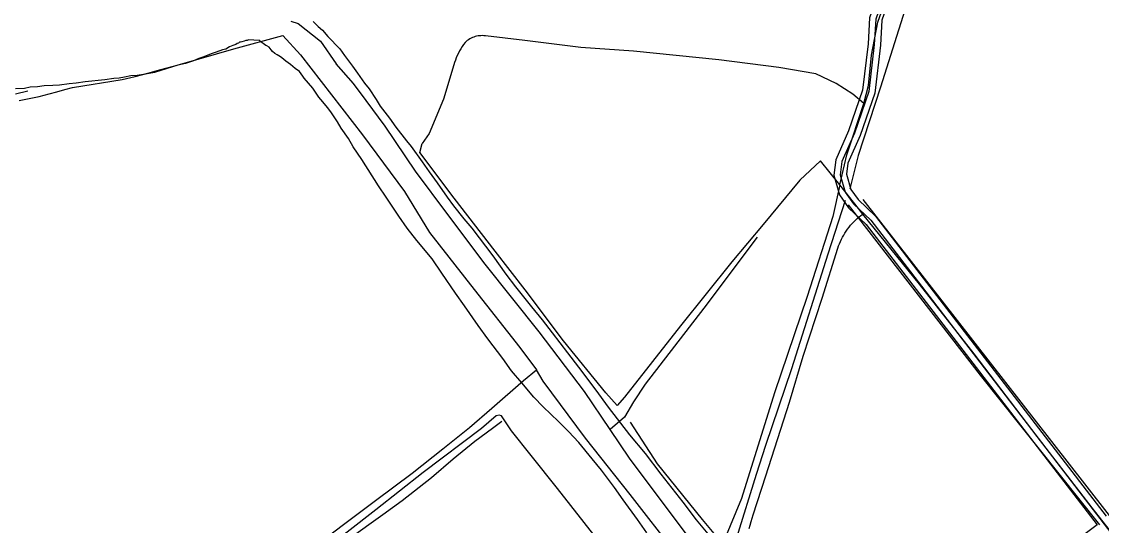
# Model space of a CAD drawing. Extents: x 3324104 to 3361979, y 612876 to 638273.
# Drawn here: x 3334490 to 3337075, y 634801 to 636008 of the extents above; entities that cross this region are included whole.
import ezdxf

# ---------------------------------------------------------------- set-up
doc = ezdxf.new("R2010")
doc.units = 0
for name, color, linetype in [('V-DTCH-CNTR', 7, 'Continuous'), ('V-ROAD-CNTR', 7, 'Continuous'), ('V-SITE-VEGE', 7, 'Continuous'), ('V-TOPO-SHOR', 7, 'Continuous')]:
    doc.layers.add(name, color=color, linetype=linetype)

msp = doc.modelspace()

# ---------------------------------------------------------------- linework, layer by layer
at = {"layer": 'V-DTCH-CNTR'}
msp.add_line((3335617.4, 635033.7), (3335639.7, 635050.4), dxfattribs=at)
for points in [[(3336449.1, 635616.8), (3336465.8, 635688.3), (3336506.7, 635811.2), (3336517.5, 635854.5), (3336525.1, 635927.1), (3336539.9, 636006.2), (3336576.4, 636108.5), (3336635.6, 636284.9), (3336646.9, 636349.4), (3336647.4, 636400.8), (3336647.6, 636422.5), (3336648.2, 636445), (3336648.5, 636455.5)], [(3334484.1, 635819), (3334496.1, 635821), (3334508.1, 635823.3), (3334520.1, 635825.7), (3334532, 635828.4), (3334543.8, 635831.3), (3334555.6, 635834.4), (3334574.3, 635839.7), (3334593.1, 635844.8), (3334612, 635849.7), (3334730.5, 635868.8), (3334761.4, 635876.5), (3334792.3, 635884.4), (3334823.1, 635892.6), (3334853.8, 635900.9), (3334884.5, 635909.6), (3334915.1, 635918.4), (3334997.9, 635942.2), (3335115.3, 635974.8), (3335157.6, 635928), (3335306.4, 635736.8), (3335406.4, 635600.8), (3335466.2, 635502.1), (3335573.6, 635366), (3335682.5, 635227.1), (3335722.5, 635173.3)], [(3335694.4, 635962.4), (3335600.3, 635973.6), (3335596.8, 635974), (3335593.3, 635974.1), (3335589.7, 635974), (3335586.2, 635973.8), (3335582.7, 635973.3), (3335579.2, 635972.6), (3335575.8, 635971.7), (3335572.5, 635970.6), (3335569.2, 635969.3), (3335566, 635967.8), (3335562.9, 635966.1), (3335559.9, 635964.2), (3335557, 635962.1), (3335554.2, 635959.9), (3335551.6, 635957.5), (3335548.1, 635952.7), (3335544.7, 635947.7), (3335541.5, 635942.5), (3335538.5, 635937.3), (3335535.7, 635932), (3335533.1, 635926.5), (3335530.6, 635921), (3335528.4, 635915.4), (3335526.4, 635909.7), (3335524.6, 635904), (3335500.2, 635821.5), (3335466.1, 635739.9), (3335448.7, 635715.6)], [(3336506.7, 635811.2), (3336480.4, 635833.7), (3336440.6, 635859.7), (3336391.5, 635882.3), (3336303.2, 635898.1), (3336159.4, 635916.3), (3335955, 635937), (3335828.6, 635946), (3335694.4, 635962.4)], [(3335695.9, 635365.3), (3335623.8, 635458), (3335525.3, 635584.6), (3335443.7, 635693.8), (3335448.7, 635715.6)], [(3336402.8, 635674.4), (3336353.1, 635628), (3336265.8, 635521.2), (3336190.5, 635432.5), (3336067.9, 635278.9), (3335933.7, 635107.6), (3335916.1, 635088), (3335888.4, 635118.5), (3335787.2, 635243.2), (3335695.9, 635365.3)], [(3338167.1, 633402.9), (3338141.2, 633437.9), (3338077.4, 633524.2), (3337932, 633714.1), (3337828.7, 633848.3), (3337788.9, 633900), (3337645.7, 634080.7), (3337497.5, 634269.9), (3337345.1, 634464.8), (3337188.8, 634669.7), (3337088.3, 634798.1), (3337053.1, 634843), (3336921.7, 635013.9), (3336770.9, 635211.9), (3336640.2, 635378.4), (3336504.1, 635546.7), (3336493.4, 635559.9), (3336449.1, 635616.8), (3336402.8, 635674.4)], [(3336449.1, 635616.8), (3336432.3, 635540.4), (3336371.2, 635349.2), (3336292.9, 635118.1), (3336213.4, 634865.4), (3336172.6, 634767.2), (3336160.2, 634767), (3336120.5, 634815), (3336012.6, 634947.8), (3335947.6, 635048.2)], [(3336232.1, 634793.2), (3336234.1, 634801.5), (3336236.4, 634809.8), (3336238.9, 634817.9), (3336241.6, 634826), (3336272.2, 634919.4), (3336328.2, 635096.3), (3336361.6, 635206.2), (3336406.8, 635345.1), (3336444.5, 635464.9), (3336446.3, 635470.3), (3336448.4, 635475.6), (3336450.6, 635480.9), (3336453, 635486.1), (3336455.6, 635491.2), (3336458.4, 635496.2), (3336461.3, 635501.1), (3336464.5, 635505.9), (3336467.7, 635510.6), (3336471.2, 635515.1), (3336474.8, 635519.6), (3336478.6, 635523.9), (3336482.5, 635528), (3336486.5, 635532.1), (3336490.7, 635536), (3336495.1, 635539.7), (3336499.5, 635543.3), (3336504.1, 635546.7)], [(3334477.3, 634205.6), (3334527.8, 634246.7), (3334592.6, 634293.4), (3334642, 634332.4), (3334730.8, 634397.9), (3334813.3, 634459.7), (3334896.5, 634521.1), (3334964.5, 634573.4), (3335031.5, 634625.7), (3335114, 634688.9), (3335190.2, 634749.4), (3335260.7, 634802.7), (3335337.2, 634860), (3335425.3, 634925.6), (3335498.3, 634984.4), (3335562.2, 635035.3), (3335615.5, 635081.2), (3335691.8, 635148), (3335722.5, 635173.3)], [(3335813.6, 633201.4), (3335891.2, 633264.5), (3336007.8, 633361.1), (3336161.8, 633484.9), (3336304.4, 633602.5), (3336462.8, 633730.6), (3336576.2, 633824.4), (3336586, 633837), (3336595.5, 633852.4), (3336599, 633866.7), (3336602, 633897), (3336595, 633979.4), (3336581.4, 634056.3), (3336568.4, 634077.4), (3336436.2, 634247.5), (3336308.7, 634412.7), (3336185, 634571), (3336056.6, 634733.8), (3335947.3, 634874.3), (3335840.4, 635009.9), (3335738.6, 635146.2), (3335722.5, 635173.3)], [(3334507.2, 634167.4), (3334519.2, 634176.7), (3334551.6, 634203), (3334604.6, 634246.1), (3334640.9, 634275.1), (3334698.4, 634320.6), (3334748.8, 634360.6), (3334790.5, 634393.8), (3334848.3, 634441.3), (3334907.2, 634483.6), (3334942.8, 634510.6), (3334996.8, 634554.7), (3335062.7, 634606.7), (3335136.8, 634662), (3335200.9, 634712.5), (3335273.2, 634768.2), (3335355, 634826.6), (3335401.1, 634860.3), (3335471, 634915.4), (3335523.2, 634960.2), (3335575.1, 635002.3), (3335617.4, 635033.7)]]:
    msp.add_lwpolyline(points, dxfattribs=at)
at = {"layer": 'V-ROAD-CNTR'}
for points in [[(3336635, 636459.1), (3336631.9, 636380.7), (3336619.3, 636311.9), (3336614.3, 636285.6), (3336520.3, 636016.8), (3336516.7, 635954.3), (3336503.5, 635843.4), (3336469.9, 635745.8), (3336439.2, 635676.5), (3336434.4, 635639.7), (3336448.3, 635592.3), (3336470.1, 635561.5), (3336512.3, 635521.6), (3337065, 634802.1)], [(3336650, 636458.5), (3336646.8, 636379.1), (3336634.1, 636309.2), (3336628.8, 636281.7), (3336535.2, 636013.8), (3336531.6, 635952.9), (3336518.2, 635840), (3336483.9, 635740.3), (3336453.8, 635672.4), (3336449.6, 635640.9), (3336462, 635598.9), (3336481.5, 635571.4), (3336523.5, 635531.7), (3337090.4, 634793.5), (3337691.3, 634021.9), (3337842, 633828.6), (3338144, 633439.6)], [(3336665, 636457.9), (3336661.7, 636377.4), (3336648.8, 636306.5), (3336643.4, 636277.8), (3336550, 636010.8), (3336546.6, 635951.6), (3336532.9, 635836.6), (3336497.8, 635734.8), (3336468.4, 635668.3), (3336464.9, 635642.1), (3336475.7, 635605.5), (3336492.8, 635581.2), (3336534.7, 635541.8), (3337087, 634822.7)], [(3337065, 634802.1), (3336610, 634460.9), (3336581.4, 634388.9), (3336581.9, 634317.6), (3336590.6, 634276.9), (3336595.7, 634202.1), (3336585.5, 634096.5), (3336580.4, 634022.6), (3336583.2, 633934.3), (3336586, 633871), (3336581.9, 633856.3), (3336127.4, 633490.8), (3335477.5, 632967.7), (3335473.8, 632972.1), (3334812.2, 633802), (3334513.2, 634183.1), (3334277.2, 634483.7), (3333713.4, 635186.6), (3333403.7, 635583.9), (3333381.8, 635628), (3333323.6, 635643.5)]]:
    msp.add_lwpolyline(points, dxfattribs=at)
at = {"layer": 'V-SITE-VEGE'}
for p, q in [((3335187.6, 636007.7), (3335199.8, 635996.3)), ((3335199.8, 635996.3), (3335209.9, 635987.1)), ((3335026.4, 635962.8), (3335023, 635960.6)), ((3335029.8, 635962.7), (3335026.4, 635962.8)), ((3335033.2, 635963.8), (3335029.8, 635962.7)), ((3335045.7, 635963.6), (3335033.2, 635963.8)), ((3335060.3, 635962.2), (3335045.7, 635963.6)), ((3335061.4, 635960), (3335060.3, 635962.2)), ((3335209.9, 635987.1), (3335223.2, 635972.2)), ((3335223.2, 635972.2), (3335252.1, 635942.3)), ((3334970.7, 635939.9), (3334955.9, 635934.5)), ((3334978.7, 635942), (3334970.7, 635939.9)), ((3334987.8, 635947.5), (3334978.7, 635942)), ((3334995.7, 635950.8), (3334987.8, 635947.5)), ((3335002.6, 635953), (3334995.7, 635950.8)), ((3335006, 635955.2), (3335002.6, 635953)), ((3335009.4, 635956.2), (3335006, 635955.2)), ((3335011.7, 635958.5), (3335009.4, 635956.2)), ((3335013.9, 635958.4), (3335011.7, 635958.5)), ((3335017.3, 635959.5), (3335013.9, 635958.4)), ((3335023, 635960.6), (3335017.3, 635959.5)), ((3335063.7, 635958.8), (3335061.4, 635960)), ((3335068.1, 635955.3), (3335063.7, 635958.8)), ((3335074.8, 635950.7), (3335068.1, 635955.3)), ((3335077.1, 635949.6), (3335074.8, 635950.7)), ((3335082.7, 635946.1), (3335077.1, 635949.6)), ((3335087.1, 635940.4), (3335082.7, 635946.1)), ((3335090.4, 635935.8), (3335087.1, 635940.4)), ((3335096, 635931.2), (3335090.4, 635935.8)), ((3335252.1, 635942.3), (3335263.2, 635926.4)), ((3334901.4, 635913.8), (3334882.1, 635907.3)), ((3334913.9, 635919.3), (3334901.4, 635913.8)), ((3334926.4, 635923.6), (3334913.9, 635919.3)), ((3334943.4, 635930.1), (3334926.4, 635923.6)), ((3334955.9, 635934.5), (3334943.4, 635930.1)), ((3335101.6, 635927.7), (3335096, 635931.2)), ((3335109.4, 635923.1), (3335101.6, 635927.7)), ((3335112.8, 635920.8), (3335109.4, 635923.1)), ((3335122.8, 635912.7), (3335112.8, 635920.8)), ((3335134, 635904.6), (3335122.8, 635912.7)), ((3335263.2, 635926.4), (3335282, 635901.2)), ((3334808.3, 635885.9), (3334786.8, 635881.7)), ((3334823, 635890.2), (3334808.3, 635885.9)), ((3334863.9, 635903.1), (3334823, 635890.2)), ((3334882.1, 635907.3), (3334863.9, 635903.1)), ((3335145.2, 635895.4), (3335134, 635904.6)), ((3335155.2, 635888.5), (3335145.2, 635895.4)), ((3335163, 635877), (3335155.2, 635888.5)), ((3335282, 635901.2), (3335294.2, 635884.1)), ((3335294.2, 635884.1), (3335310.8, 635860.1)), ((3334603.3, 635858.5), (3334580.7, 635855.5)), ((3334620.3, 635860.5), (3334603.3, 635858.5)), ((3334641.8, 635863.6), (3334620.3, 635860.5)), ((3334689.4, 635868.5), (3334641.8, 635863.6)), ((3334710.9, 635871.6), (3334689.4, 635868.5)), ((3334723.3, 635872.5), (3334710.9, 635871.6)), ((3334735.8, 635874.6), (3334723.3, 635872.5)), ((3334751.7, 635877.7), (3334735.8, 635874.6)), ((3334766.4, 635878.6), (3334751.7, 635877.7)), ((3334786.8, 635881.7), (3334766.4, 635878.6)), ((3335166.3, 635872.5), (3335163, 635877)), ((3335187.4, 635848.4), (3335166.3, 635872.5)), ((3335310.8, 635860.1), (3335321.8, 635846.4)), ((3334496.9, 635847.7), (3334475.5, 635846.9)), ((3334510.6, 635850.9), (3334496.9, 635847.7)), ((3334527.5, 635851.8), (3334510.6, 635850.9)), ((3334543.4, 635853.8), (3334527.5, 635851.8)), ((3334564.9, 635854.6), (3334543.4, 635853.8)), ((3334580.7, 635855.5), (3334564.9, 635854.6)), ((3335201.8, 635826.7), (3335187.4, 635848.4)), ((3335321.8, 635846.4), (3335338.4, 635821.2)), ((3335206.2, 635821), (3335201.8, 635826.7)), ((3335222.8, 635801.5), (3335206.2, 635821)), ((3335338.4, 635821.2), (3335348.3, 635805.3)), ((3335231.7, 635789), (3335222.8, 635801.5)), ((3335246, 635767.3), (3335231.7, 635789)), ((3335348.3, 635805.3), (3335370.5, 635776.7)), ((3335254.9, 635752.5), (3335246, 635767.3)), ((3335370.5, 635776.7), (3335386, 635755)), ((3335386, 635755), (3335411.5, 635721.8)), ((3335272.6, 635727.3), (3335254.9, 635752.5)), ((3335283.6, 635708), (3335272.6, 635727.3)), ((3335304.6, 635677.1), (3335283.6, 635708)), ((3335411.5, 635721.8), (3335422.5, 635708.1)), ((3335422.5, 635708.1), (3335449.1, 635671.5)), ((3335344.3, 635614.4), (3335304.6, 635677.1)), ((3335449.1, 635671.5), (3335465.7, 635647.5)), ((3335465.7, 635647.5), (3335484.5, 635621.2)), ((3335363.1, 635586.9), (3335344.3, 635614.4)), ((3335484.5, 635621.2), (3335508.8, 635587)), ((3335392.9, 635541.3), (3335363.1, 635586.9)), ((3335508.8, 635587), (3335524.3, 635566.4)), ((3335524.3, 635566.4), (3335548.7, 635535.5)), ((3335412.8, 635512.7), (3335392.9, 635541.3)), ((3335548.7, 635535.5), (3335567.6, 635512.6)), ((3335436, 635483), (3335412.8, 635512.7)), ((3335567.6, 635512.6), (3335618.5, 635446.3)), ((3335472.7, 635439.5), (3335436, 635483)), ((3335618.5, 635446.3), (3335649.5, 635402.9)), ((3335495.9, 635405.2), (3335472.7, 635439.5)), ((3335529, 635357.3), (3335495.9, 635405.2)), ((3335649.5, 635402.9), (3335672.8, 635372)), ((3335672.8, 635372), (3335710.5, 635324)), ((3335550, 635326.4), (3335529, 635357.3)), ((3335583.2, 635279.6), (3335550, 635326.4)), ((3335710.5, 635324), (3335736, 635293.1)), ((3335736, 635293.1), (3335760.4, 635262.2)), ((3335606.4, 635247.6), (3335583.2, 635279.6)), ((3335641.9, 635200.7), (3335606.4, 635247.6)), ((3335760.4, 635262.2), (3335796.9, 635214.2)), ((3335796.9, 635214.2), (3335823.5, 635179.8)), ((3335662.9, 635171), (3335641.9, 635200.7)), ((3335687.3, 635142.4), (3335662.9, 635171)), ((3335823.5, 635179.8), (3335864.5, 635125)), ((3335716.2, 635108), (3335687.3, 635142.4)), ((3335864.5, 635125), (3335894.4, 635083.8)), ((3335738.4, 635085.1), (3335716.2, 635108)), ((3335775.2, 635049.5), (3335738.4, 635085.1)), ((3335894.4, 635083.8), (3335945.3, 635017.5)), ((3335799.7, 635025.4), (3335775.2, 635049.5)), ((3335824.1, 634999), (3335799.7, 635025.4)), ((3335945.3, 635017.5), (3335983, 634972.9)), ((3335856.3, 634960.1), (3335824.1, 634999)), ((3335878.5, 634932.7), (3335856.3, 634960.1)), ((3335983, 634972.9), (3336020.7, 634923.7)), ((3335909.5, 634891.5), (3335878.5, 634932.7)), ((3336020.7, 634923.7), (3336072.8, 634856.2)), ((3335930.5, 634861.8), (3335909.5, 634891.5)), ((3335964.8, 634814.9), (3335930.5, 634861.8)), ((3336072.8, 634856.2), (3336104.9, 634813.9)), ((3335986.9, 634783), (3335964.8, 634814.9)), ((3336104.9, 634813.9), (3336149.3, 634761.3))]:
    msp.add_line(p, q, dxfattribs=at)
at = {"layer": 'V-TOPO-SHOR'}
for points in [[(3336735.6, 636455.7), (3336719.9, 636405.4), (3336704.5, 636355.8), (3336633.3, 636126.7), (3336546.8, 635850.3), (3336492.9, 635686.9), (3336473.4, 635607)], [(3335134.6, 636008.7), (3335152, 636003.5), (3335205.7, 635960.9), (3335243.2, 635906.7)], [(3335837.4, 635121.2), (3335728.8, 635264.3), (3335599.6, 635426.6), (3335510.1, 635545.8), (3335433, 635649.4), (3335360.1, 635757.1), (3335315, 635818.4), (3335284.3, 635859.3), (3335243.2, 635906.7)], [(3334504.9, 635841), (3334475.5, 635834.1)], [(3336462.1, 635579.4), (3336420, 635450.7), (3336333.2, 635175.5), (3336270.9, 634992.4), (3336248.8, 634922.9), (3336201.5, 634770.8), (3336181.5, 634727.5)], [(3336504.4, 635581.2), (3337034.6, 634900.5), (3337093.8, 634824.3)], [(3337071.7, 634802.1), (3336785.6, 635160.9), (3336469.9, 635568.8)], [(3336251.4, 635491.4), (3336123.4, 635321.5), (3335982.8, 635138.8), (3335955.3, 635096.5), (3335933.1, 635059.6), (3335899.2, 635030.3)], [(3338370, 631870.6), (3338233.6, 632036.9), (3338081.8, 632228), (3337837, 632536), (3337632.9, 632794.3), (3337491.4, 632971.7), (3337446.2, 633028.3), (3337236.6, 633306.2), (3337045.7, 633547.4), (3336868.8, 633778.1), (3336691.1, 634004.4), (3336476.6, 634275.6), (3336311.8, 634490.5), (3336147.1, 634694.5), (3336119.2, 634729), (3335945.6, 634962), (3335899.2, 635030.3), (3335837.4, 635121.2)], [(3335772.7, 634889.3), (3335710.2, 634968.3), (3335662.6, 635027.3), (3335638.8, 635063.2), (3335633.2, 635065), (3335625.9, 635063), (3335591.3, 635032.9), (3335451.7, 634927), (3335337.8, 634838.2), (3335269.3, 634784.2), (3335199.2, 634729.5), (3335137.8, 634683), (3335059.9, 634625.7), (3334965.8, 634550.1), (3334885.7, 634487.6), (3334824, 634442.2), (3334729.9, 634372.2), (3334623, 634287.8), (3334533.5, 634217.4), (3334499.4, 634193.7)], [(3336582.5, 633850.6), (3336434.4, 634044.9), (3335772.7, 634889.3)]]:
    msp.add_lwpolyline(points, dxfattribs=at)

doc.saveas('drawing.dxf')
